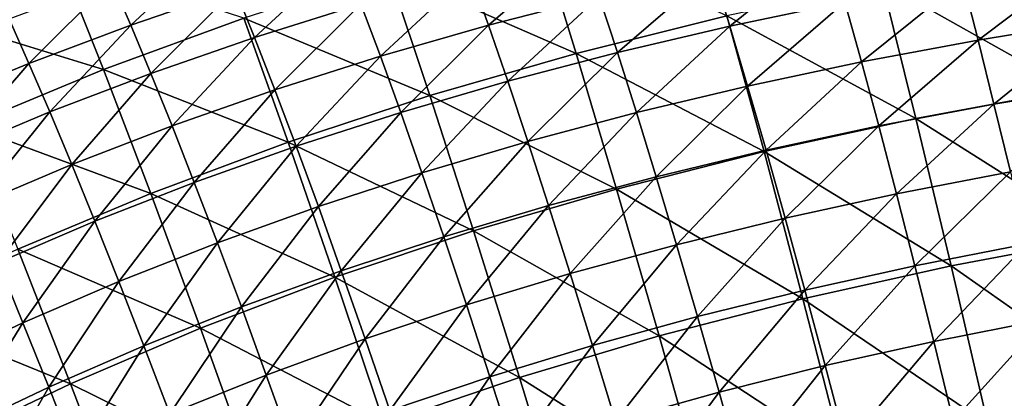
# Model space of a CAD drawing. Header units: millimetres. Extents: x -300 to 300, y -500 to 500.
# Tile 708 of 988: x -134 to -76, y 430 to 453. Entities that reach past the tile are written whole.
import ezdxf

# ---------------------------------------------------------------- set-up
doc = ezdxf.new("R2010")
doc.units = ezdxf.units.MM
doc.header["$LTSCALE"] = 81.481481
doc.layers.add('20', color=7, linetype='CONTINUOUS')
doc.layers.add('22', color=7, linetype='CONTINUOUS')

msp = doc.modelspace()

# ---------------------------------------------------------------- linework, layer by layer
at = {"layer": '20', "color": 7, "linetype": 'CONTINUOUS'}
for points in [[(-112.232, 455.505, 43.526), (-101.187, 450.675, 47.151), (-103.449, 457.991, 43.638), (-112.232, 455.505, 43.526)], [(-101.187, 450.675, 47.151), (-92.316, 452.893, 47.26), (-103.449, 457.991, 43.638), (-101.187, 450.675, 47.151)], [(-83.177, 454.855, 47.359), (-72.002, 448.548, 50.718), (-73.765, 456.566, 47.448), (-83.177, 454.855, 47.359)], [(-139.726, 453.019, 39.399), (-128.991, 449.721, 43.279), (-131.6, 456.335, 39.526), (-139.726, 453.019, 39.399)], [(-128.991, 449.721, 43.279), (-120.745, 452.75, 43.406), (-131.6, 456.335, 39.526), (-128.991, 449.721, 43.279)], [(-120.745, 452.75, 43.406), (-109.792, 448.195, 47.034), (-112.232, 455.505, 43.526), (-120.745, 452.75, 43.406)], [(-109.792, 448.195, 47.034), (-101.187, 450.675, 47.151), (-112.232, 455.505, 43.526), (-109.792, 448.195, 47.034)], [(-92.316, 452.893, 47.26), (-81.198, 446.842, 50.626), (-83.177, 454.855, 47.359), (-92.316, 452.893, 47.26)], [(-81.198, 446.842, 50.626), (-72.002, 448.548, 50.718), (-83.177, 454.855, 47.359), (-81.198, 446.842, 50.626)], [(-136.974, 446.411, 43.145), (-128.991, 449.721, 43.279), (-139.726, 453.019, 39.399), (-136.974, 446.411, 43.145)], [(-128.991, 449.721, 43.279), (-118.134, 445.45, 46.909), (-120.745, 452.75, 43.406), (-128.991, 449.721, 43.279)], [(-118.134, 445.45, 46.909), (-109.792, 448.195, 47.034), (-120.745, 452.75, 43.406), (-118.134, 445.45, 46.909)], [(-101.187, 450.675, 47.151), (-90.13, 444.888, 50.524), (-92.316, 452.893, 47.26), (-101.187, 450.675, 47.151)], [(-90.13, 444.888, 50.524), (-81.198, 446.842, 50.626), (-92.316, 452.893, 47.26), (-90.13, 444.888, 50.524)], [(-109.792, 448.195, 47.034), (-98.802, 442.681, 50.412), (-101.187, 450.675, 47.151), (-109.792, 448.195, 47.034)], [(-98.802, 442.681, 50.412), (-90.13, 444.888, 50.524), (-101.187, 450.675, 47.151), (-98.802, 442.681, 50.412)], [(-136.974, 446.411, 43.145), (-126.218, 442.432, 46.776), (-128.991, 449.721, 43.279), (-136.974, 446.411, 43.145)], [(-126.218, 442.432, 46.776), (-118.134, 445.45, 46.909), (-128.991, 449.721, 43.279), (-126.218, 442.432, 46.776)], [(-81.198, 446.842, 50.626), (-70.156, 439.854, 53.742), (-72.002, 448.548, 50.718), (-81.198, 446.842, 50.626)], [(-118.134, 445.45, 46.909), (-107.217, 440.215, 50.291), (-109.792, 448.195, 47.034), (-118.134, 445.45, 46.909)], [(-107.217, 440.215, 50.291), (-98.802, 442.681, 50.412), (-109.792, 448.195, 47.034), (-107.217, 440.215, 50.291)], [(-90.13, 444.888, 50.524), (-79.125, 438.159, 53.648), (-81.198, 446.842, 50.626), (-90.13, 444.888, 50.524)], [(-79.125, 438.159, 53.648), (-70.156, 439.854, 53.742), (-81.198, 446.842, 50.626), (-79.125, 438.159, 53.648)], [(-134.045, 439.137, 46.635), (-126.218, 442.432, 46.776), (-136.974, 446.411, 43.145), (-134.045, 439.137, 46.635)], [(-126.218, 442.432, 46.776), (-115.377, 437.485, 50.162), (-118.134, 445.45, 46.909), (-126.218, 442.432, 46.776)], [(-115.377, 437.485, 50.162), (-107.217, 440.215, 50.291), (-118.134, 445.45, 46.909), (-115.377, 437.485, 50.162)], [(-98.802, 442.681, 50.412), (-87.839, 436.218, 53.543), (-90.13, 444.888, 50.524), (-98.802, 442.681, 50.412)], [(-87.839, 436.218, 53.543), (-79.125, 438.159, 53.648), (-90.13, 444.888, 50.524), (-87.839, 436.218, 53.543)], [(-107.217, 440.215, 50.291), (-96.3, 434.027, 53.429), (-98.802, 442.681, 50.412), (-107.217, 440.215, 50.291)], [(-96.3, 434.027, 53.429), (-87.839, 436.218, 53.543), (-98.802, 442.681, 50.412), (-96.3, 434.027, 53.429)], [(-134.045, 439.137, 46.635), (-123.286, 434.487, 50.024), (-126.218, 442.432, 46.776), (-134.045, 439.137, 46.635)], [(-123.286, 434.487, 50.024), (-115.377, 437.485, 50.162), (-126.218, 442.432, 46.776), (-123.286, 434.487, 50.024)], [(-115.377, 437.485, 50.162), (-104.513, 431.58, 53.306), (-107.217, 440.215, 50.291), (-115.377, 437.485, 50.162)], [(-104.513, 431.58, 53.306), (-96.3, 434.027, 53.429), (-107.217, 440.215, 50.291), (-104.513, 431.58, 53.306)], [(-79.125, 438.159, 53.648), (-68.231, 430.503, 56.529), (-70.156, 439.854, 53.742), (-79.125, 438.159, 53.648)], [(-141.619, 435.56, 46.488), (-130.946, 431.215, 49.879), (-134.045, 439.137, 46.635), (-141.619, 435.56, 46.488)], [(-130.946, 431.215, 49.879), (-123.286, 434.487, 50.024), (-134.045, 439.137, 46.635), (-130.946, 431.215, 49.879)], [(-87.839, 436.218, 53.543), (-76.961, 428.823, 56.434), (-79.125, 438.159, 53.648), (-87.839, 436.218, 53.543)], [(-76.961, 428.823, 56.434), (-68.231, 430.503, 56.529), (-79.125, 438.159, 53.648), (-76.961, 428.823, 56.434)], [(-123.286, 434.487, 50.024), (-112.479, 428.874, 53.174), (-115.377, 437.485, 50.162), (-123.286, 434.487, 50.024)], [(-112.479, 428.874, 53.174), (-104.513, 431.58, 53.306), (-115.377, 437.485, 50.162), (-112.479, 428.874, 53.174)], [(-96.3, 434.027, 53.429), (-85.446, 426.901, 56.328), (-87.839, 436.218, 53.543), (-96.3, 434.027, 53.429)], [(-85.446, 426.901, 56.328), (-76.961, 428.823, 56.434), (-87.839, 436.218, 53.543), (-85.446, 426.901, 56.328)], [(-138.361, 427.665, 49.728), (-130.946, 431.215, 49.879), (-141.619, 435.56, 46.488), (-138.361, 427.665, 49.728)], [(-130.946, 431.215, 49.879), (-120.202, 425.903, 53.034), (-123.286, 434.487, 50.024), (-130.946, 431.215, 49.879)], [(-120.202, 425.903, 53.034), (-112.479, 428.874, 53.174), (-123.286, 434.487, 50.024), (-120.202, 425.903, 53.034)], [(-104.513, 431.58, 53.306), (-93.686, 424.732, 56.213), (-96.3, 434.027, 53.429), (-104.513, 431.58, 53.306)], [(-93.686, 424.732, 56.213), (-85.446, 426.901, 56.328), (-96.3, 434.027, 53.429), (-93.686, 424.732, 56.213)], [(-138.361, 427.665, 49.728), (-127.684, 422.662, 52.886), (-130.946, 431.215, 49.879), (-138.361, 427.665, 49.728)], [(-127.684, 422.662, 52.886), (-120.202, 425.903, 53.034), (-130.946, 431.215, 49.879), (-127.684, 422.662, 52.886)], [(-112.479, 428.874, 53.174), (-101.686, 422.312, 56.088), (-104.513, 431.58, 53.306), (-112.479, 428.874, 53.174)], [(-101.686, 422.312, 56.088), (-93.686, 424.732, 56.213), (-104.513, 431.58, 53.306), (-101.686, 422.312, 56.088)], [(-76.961, 428.823, 56.434), (-66.231, 420.514, 59.088), (-68.231, 430.503, 56.529), (-76.961, 428.823, 56.434)]]:
    msp.add_3dface(points, dxfattribs=at)
at = {"layer": '22', "color": 7, "linetype": 'CONTINUOUS'}
for points in [[(-128.524, 454.96, 23.353), (-122.335, 457.053, 23.473), (-127.392, 452.347, 25.203), (-128.524, 454.96, 23.353)], [(-127.392, 452.347, 25.203), (-122.335, 457.053, 23.473), (-121.246, 454.453, 25.319), (-127.392, 452.347, 25.203)], [(-107.433, 455.405, 27.357), (-100.858, 457.086, 27.46), (-106.344, 452.342, 29.14), (-107.433, 455.405, 27.357)], [(-106.344, 452.342, 29.14), (-100.858, 457.086, 27.46), (-99.827, 454.031, 29.24), (-106.344, 452.342, 29.14)], [(-93.151, 455.58, 29.336), (-86.314, 456.991, 29.427), (-92.142, 452.286, 31.079), (-93.151, 455.58, 29.336)], [(-92.142, 452.286, 31.079), (-86.314, 456.991, 29.427), (-85.372, 453.704, 31.167), (-92.142, 452.286, 31.079)], [(-121.246, 454.453, 25.319), (-114.941, 456.411, 25.433), (-120.103, 451.613, 27.14), (-121.246, 454.453, 25.319)], [(-120.103, 451.613, 27.14), (-114.941, 456.411, 25.433), (-113.847, 453.582, 27.25), (-120.103, 451.613, 27.14)], [(-78.442, 454.986, 31.25), (-71.35, 456.136, 31.327), (-77.537, 451.46, 32.949), (-78.442, 454.986, 31.25)], [(-77.537, 451.46, 32.949), (-71.35, 456.136, 31.327), (-70.522, 452.614, 33.024), (-77.537, 451.46, 32.949)], [(-113.847, 453.582, 27.25), (-107.433, 455.405, 27.357), (-112.703, 450.51, 29.036), (-113.847, 453.582, 27.25)], [(-112.703, 450.51, 29.036), (-107.433, 455.405, 27.357), (-106.344, 452.342, 29.14), (-112.703, 450.51, 29.036)], [(-99.827, 454.031, 29.24), (-93.151, 455.58, 29.336), (-98.754, 450.731, 30.985), (-99.827, 454.031, 29.24)], [(-98.754, 450.731, 30.985), (-93.151, 455.58, 29.336), (-92.142, 452.286, 31.079), (-98.754, 450.731, 30.985)], [(-134.553, 452.716, 23.232), (-128.524, 454.96, 23.353), (-133.38, 450.091, 25.085), (-134.553, 452.716, 23.232)], [(-133.38, 450.091, 25.085), (-128.524, 454.96, 23.353), (-127.392, 452.347, 25.203), (-133.38, 450.091, 25.085)], [(-85.372, 453.704, 31.167), (-78.442, 454.986, 31.25), (-84.394, 450.173, 32.867), (-85.372, 453.704, 31.167)], [(-84.394, 450.173, 32.867), (-78.442, 454.986, 31.25), (-77.537, 451.46, 32.949), (-84.394, 450.173, 32.867)], [(-127.392, 452.347, 25.203), (-121.246, 454.453, 25.319), (-126.203, 449.496, 27.027), (-127.392, 452.347, 25.203)], [(-126.203, 449.496, 27.027), (-121.246, 454.453, 25.319), (-120.103, 451.613, 27.14), (-126.203, 449.496, 27.027)], [(-106.344, 452.342, 29.14), (-99.827, 454.031, 29.24), (-105.209, 449.035, 30.887), (-106.344, 452.342, 29.14)], [(-105.209, 449.035, 30.887), (-99.827, 454.031, 29.24), (-98.754, 450.731, 30.985), (-105.209, 449.035, 30.887)], [(-92.142, 452.286, 31.079), (-85.372, 453.704, 31.167), (-91.094, 448.75, 32.78), (-92.142, 452.286, 31.079)], [(-91.094, 448.75, 32.78), (-85.372, 453.704, 31.167), (-84.394, 450.173, 32.867), (-91.094, 448.75, 32.78)], [(-120.103, 451.613, 27.14), (-113.847, 453.582, 27.25), (-118.907, 448.532, 28.928), (-120.103, 451.613, 27.14)], [(-118.907, 448.532, 28.928), (-113.847, 453.582, 27.25), (-112.703, 450.51, 29.036), (-118.907, 448.532, 28.928)], [(-139.213, 447.68, 24.966), (-134.553, 452.716, 23.232), (-133.38, 450.091, 25.085), (-139.213, 447.68, 24.966)], [(-77.537, 451.46, 32.949), (-70.522, 452.614, 33.024), (-76.602, 447.693, 34.604), (-77.537, 451.46, 32.949)], [(-76.602, 447.693, 34.604), (-70.522, 452.614, 33.024), (-69.666, 448.85, 34.678), (-76.602, 447.693, 34.604)], [(-133.38, 450.091, 25.085), (-127.392, 452.347, 25.203), (-132.147, 447.228, 26.911), (-133.38, 450.091, 25.085)], [(-132.147, 447.228, 26.911), (-127.392, 452.347, 25.203), (-126.203, 449.496, 27.027), (-132.147, 447.228, 26.911)], [(-112.703, 450.51, 29.036), (-106.344, 452.342, 29.14), (-111.51, 447.196, 30.784), (-112.703, 450.51, 29.036)], [(-111.51, 447.196, 30.784), (-106.344, 452.342, 29.14), (-105.209, 449.035, 30.887), (-111.51, 447.196, 30.784)], [(-98.754, 450.731, 30.985), (-92.142, 452.286, 31.079), (-97.638, 447.19, 32.688), (-98.754, 450.731, 30.985)], [(-97.638, 447.19, 32.688), (-92.142, 452.286, 31.079), (-91.094, 448.75, 32.78), (-97.638, 447.19, 32.688)], [(-126.203, 449.496, 27.027), (-120.103, 451.613, 27.14), (-124.956, 446.406, 28.817), (-126.203, 449.496, 27.027)], [(-124.956, 446.406, 28.817), (-120.103, 451.613, 27.14), (-118.907, 448.532, 28.928), (-124.956, 446.406, 28.817)], [(-84.394, 450.173, 32.867), (-77.537, 451.46, 32.949), (-83.382, 446.402, 34.524), (-84.394, 450.173, 32.867)], [(-83.382, 446.402, 34.524), (-77.537, 451.46, 32.949), (-76.602, 447.693, 34.604), (-83.382, 446.402, 34.524)], [(-105.209, 449.035, 30.887), (-98.754, 450.731, 30.985), (-104.029, 445.489, 32.592), (-105.209, 449.035, 30.887)], [(-104.029, 445.489, 32.592), (-98.754, 450.731, 30.985), (-97.638, 447.19, 32.688), (-104.029, 445.489, 32.592)], [(-118.907, 448.532, 28.928), (-112.703, 450.51, 29.036), (-117.657, 445.212, 30.678), (-118.907, 448.532, 28.928)], [(-117.657, 445.212, 30.678), (-112.703, 450.51, 29.036), (-111.51, 447.196, 30.784), (-117.657, 445.212, 30.678)], [(-91.094, 448.75, 32.78), (-84.394, 450.173, 32.867), (-90.008, 444.976, 34.439), (-91.094, 448.75, 32.78)], [(-90.008, 444.976, 34.439), (-84.394, 450.173, 32.867), (-83.382, 446.402, 34.524), (-90.008, 444.976, 34.439)], [(-139.213, 447.68, 24.966), (-133.38, 450.091, 25.085), (-137.939, 444.807, 26.795), (-139.213, 447.68, 24.966)], [(-137.939, 444.807, 26.795), (-133.38, 450.091, 25.085), (-132.147, 447.228, 26.911), (-137.939, 444.807, 26.795)], [(-132.147, 447.228, 26.911), (-126.203, 449.496, 27.027), (-130.853, 444.13, 28.704), (-132.147, 447.228, 26.911)], [(-130.853, 444.13, 28.704), (-126.203, 449.496, 27.027), (-124.956, 446.406, 28.817), (-130.853, 444.13, 28.704)], [(-111.51, 447.196, 30.784), (-105.209, 449.035, 30.887), (-110.268, 443.645, 32.491), (-111.51, 447.196, 30.784)], [(-110.268, 443.645, 32.491), (-105.209, 449.035, 30.887), (-104.029, 445.489, 32.592), (-110.268, 443.645, 32.491)], [(-124.956, 446.406, 28.817), (-118.907, 448.532, 28.928), (-123.653, 443.08, 30.569), (-124.956, 446.406, 28.817)], [(-123.653, 443.08, 30.569), (-118.907, 448.532, 28.928), (-117.657, 445.212, 30.678), (-123.653, 443.08, 30.569)], [(-97.638, 447.19, 32.688), (-91.094, 448.75, 32.78), (-96.482, 443.413, 34.348), (-97.638, 447.19, 32.688)], [(-96.482, 443.413, 34.348), (-91.094, 448.75, 32.78), (-90.008, 444.976, 34.439), (-96.482, 443.413, 34.348)], [(-76.602, 447.693, 34.604), (-69.666, 448.85, 34.678), (-75.636, 443.69, 36.214), (-76.602, 447.693, 34.604)], [(-83.382, 446.402, 34.524), (-76.602, 447.693, 34.604), (-82.337, 442.398, 36.135), (-83.382, 446.402, 34.524)], [(-82.337, 442.398, 36.135), (-76.602, 447.693, 34.604), (-75.636, 443.69, 36.214), (-82.337, 442.398, 36.135)], [(-137.939, 444.807, 26.795), (-132.147, 447.228, 26.911), (-136.6, 441.7, 28.589), (-137.939, 444.807, 26.795)], [(-136.6, 441.7, 28.589), (-132.147, 447.228, 26.911), (-130.853, 444.13, 28.704), (-136.6, 441.7, 28.589)], [(-117.657, 445.212, 30.678), (-111.51, 447.196, 30.784), (-116.355, 441.657, 32.386), (-117.657, 445.212, 30.678)], [(-116.355, 441.657, 32.386), (-111.51, 447.196, 30.784), (-110.268, 443.645, 32.491), (-116.355, 441.657, 32.386)], [(-104.029, 445.489, 32.592), (-97.638, 447.19, 32.688), (-102.805, 441.709, 34.252), (-104.029, 445.489, 32.592)], [(-102.805, 441.709, 34.252), (-97.638, 447.19, 32.688), (-96.482, 443.413, 34.348), (-102.805, 441.709, 34.252)], [(-130.853, 444.13, 28.704), (-124.956, 446.406, 28.817), (-129.499, 440.797, 30.457), (-130.853, 444.13, 28.704)], [(-129.499, 440.797, 30.457), (-124.956, 446.406, 28.817), (-123.653, 443.08, 30.569), (-129.499, 440.797, 30.457)], [(-90.008, 444.976, 34.439), (-83.382, 446.402, 34.524), (-88.886, 440.97, 36.05), (-90.008, 444.976, 34.439)], [(-88.886, 440.97, 36.05), (-83.382, 446.402, 34.524), (-82.337, 442.398, 36.135), (-88.886, 440.97, 36.05)], [(-123.653, 443.08, 30.569), (-117.657, 445.212, 30.678), (-122.295, 439.521, 32.278), (-123.653, 443.08, 30.569)], [(-122.295, 439.521, 32.278), (-117.657, 445.212, 30.678), (-116.355, 441.657, 32.386), (-122.295, 439.521, 32.278)], [(-110.268, 443.645, 32.491), (-104.029, 445.489, 32.592), (-108.978, 439.864, 34.153), (-110.268, 443.645, 32.491)], [(-108.978, 439.864, 34.153), (-104.029, 445.489, 32.592), (-102.805, 441.709, 34.252), (-108.978, 439.864, 34.153)], [(-96.482, 443.413, 34.348), (-90.008, 444.976, 34.439), (-95.286, 439.405, 35.961), (-96.482, 443.413, 34.348)], [(-95.286, 439.405, 35.961), (-90.008, 444.976, 34.439), (-88.886, 440.97, 36.05), (-95.286, 439.405, 35.961)], [(-136.6, 441.7, 28.589), (-130.853, 444.13, 28.704), (-135.198, 438.362, 30.343), (-136.6, 441.7, 28.589)], [(-135.198, 438.362, 30.343), (-130.853, 444.13, 28.704), (-129.499, 440.797, 30.457), (-135.198, 438.362, 30.343)], [(-116.355, 441.657, 32.386), (-110.268, 443.645, 32.491), (-115.003, 437.873, 34.049), (-116.355, 441.657, 32.386)], [(-115.003, 437.873, 34.049), (-110.268, 443.645, 32.491), (-108.978, 439.864, 34.153), (-115.003, 437.873, 34.049)], [(-102.805, 441.709, 34.252), (-96.482, 443.413, 34.348), (-101.537, 437.701, 35.866), (-102.805, 441.709, 34.252)], [(-101.537, 437.701, 35.866), (-96.482, 443.413, 34.348), (-95.286, 439.405, 35.961), (-101.537, 437.701, 35.866)], [(-82.337, 442.398, 36.135), (-75.636, 443.69, 36.214), (-81.258, 438.164, 37.697), (-82.337, 442.398, 36.135)], [(-81.258, 438.164, 37.697), (-75.636, 443.69, 36.214), (-74.64, 439.456, 37.775), (-81.258, 438.164, 37.697)], [(-129.499, 440.797, 30.457), (-123.653, 443.08, 30.569), (-128.086, 437.235, 32.167), (-129.499, 440.797, 30.457)], [(-128.086, 437.235, 32.167), (-123.653, 443.08, 30.569), (-122.295, 439.521, 32.278), (-128.086, 437.235, 32.167)], [(-88.886, 440.97, 36.05), (-82.337, 442.398, 36.135), (-87.728, 436.736, 37.613), (-88.886, 440.97, 36.05)], [(-87.728, 436.736, 37.613), (-82.337, 442.398, 36.135), (-81.258, 438.164, 37.697), (-87.728, 436.736, 37.613)], [(-122.295, 439.521, 32.278), (-116.355, 441.657, 32.386), (-120.882, 435.736, 33.942), (-122.295, 439.521, 32.278)], [(-120.882, 435.736, 33.942), (-116.355, 441.657, 32.386), (-115.003, 437.873, 34.049), (-120.882, 435.736, 33.942)], [(-108.978, 439.864, 34.153), (-102.805, 441.709, 34.252), (-107.642, 435.855, 35.767), (-108.978, 439.864, 34.153)], [(-107.642, 435.855, 35.767), (-102.805, 441.709, 34.252), (-101.537, 437.701, 35.866), (-107.642, 435.855, 35.767)], [(-95.286, 439.405, 35.961), (-88.886, 440.97, 36.05), (-94.05, 435.172, 37.524), (-95.286, 439.405, 35.961)], [(-94.05, 435.172, 37.524), (-88.886, 440.97, 36.05), (-87.728, 436.736, 37.613), (-94.05, 435.172, 37.524)], [(-135.198, 438.362, 30.343), (-129.499, 440.797, 30.457), (-133.733, 434.797, 32.054), (-135.198, 438.362, 30.343)], [(-133.733, 434.797, 32.054), (-129.499, 440.797, 30.457), (-128.086, 437.235, 32.167), (-133.733, 434.797, 32.054)], [(-115.003, 437.873, 34.049), (-108.978, 439.864, 34.153), (-113.601, 433.865, 35.664), (-115.003, 437.873, 34.049)], [(-113.601, 433.865, 35.664), (-108.978, 439.864, 34.153), (-107.642, 435.855, 35.767), (-113.601, 433.865, 35.664)], [(-128.086, 437.235, 32.167), (-122.295, 439.521, 32.278), (-126.616, 433.449, 33.831), (-128.086, 437.235, 32.167)], [(-126.616, 433.449, 33.831), (-122.295, 439.521, 32.278), (-120.882, 435.736, 33.942), (-126.616, 433.449, 33.831)], [(-101.537, 437.701, 35.866), (-95.286, 439.405, 35.961), (-100.227, 433.468, 37.43), (-101.537, 437.701, 35.866)], [(-100.227, 433.468, 37.43), (-95.286, 439.405, 35.961), (-94.05, 435.172, 37.524), (-100.227, 433.468, 37.43)], [(-81.258, 438.164, 37.697), (-74.64, 439.456, 37.775), (-80.148, 433.705, 39.206), (-81.258, 438.164, 37.697)], [(-80.148, 433.705, 39.206), (-74.64, 439.456, 37.775), (-73.616, 434.996, 39.284), (-80.148, 433.705, 39.206)], [(-139.235, 432.205, 31.938), (-135.198, 438.362, 30.343), (-133.733, 434.797, 32.054), (-139.235, 432.205, 31.938)], [(-87.728, 436.736, 37.613), (-81.258, 438.164, 37.697), (-86.535, 432.279, 39.123), (-87.728, 436.736, 37.613)], [(-86.535, 432.279, 39.123), (-81.258, 438.164, 37.697), (-80.148, 433.705, 39.206), (-86.535, 432.279, 39.123)], [(-120.882, 435.736, 33.942), (-115.003, 437.873, 34.049), (-119.416, 431.728, 35.557), (-120.882, 435.736, 33.942)], [(-119.416, 431.728, 35.557), (-115.003, 437.873, 34.049), (-113.601, 433.865, 35.664), (-119.416, 431.728, 35.557)], [(-107.642, 435.855, 35.767), (-101.537, 437.701, 35.866), (-106.26, 431.624, 37.332), (-107.642, 435.855, 35.767)], [(-106.26, 431.624, 37.332), (-101.537, 437.701, 35.866), (-100.227, 433.468, 37.43), (-106.26, 431.624, 37.332)], [(-133.733, 434.797, 32.054), (-128.086, 437.235, 32.167), (-132.207, 431.011, 33.718), (-133.733, 434.797, 32.054)], [(-132.207, 431.011, 33.718), (-128.086, 437.235, 32.167), (-126.616, 433.449, 33.831), (-132.207, 431.011, 33.718)], [(-94.05, 435.172, 37.524), (-87.728, 436.736, 37.613), (-92.777, 430.717, 39.035), (-94.05, 435.172, 37.524)], [(-92.777, 430.717, 39.035), (-87.728, 436.736, 37.613), (-86.535, 432.279, 39.123), (-92.777, 430.717, 39.035)], [(-126.616, 433.449, 33.831), (-120.882, 435.736, 33.942), (-125.09, 429.443, 35.447), (-126.616, 433.449, 33.831)], [(-125.09, 429.443, 35.447), (-120.882, 435.736, 33.942), (-119.416, 431.728, 35.557), (-125.09, 429.443, 35.447)], [(-113.601, 433.865, 35.664), (-107.642, 435.855, 35.767), (-112.151, 429.636, 37.229), (-113.601, 433.865, 35.664)], [(-112.151, 429.636, 37.229), (-107.642, 435.855, 35.767), (-106.26, 431.624, 37.332), (-112.151, 429.636, 37.229)], [(-100.227, 433.468, 37.43), (-94.05, 435.172, 37.524), (-98.877, 429.016, 38.942), (-100.227, 433.468, 37.43)], [(-98.877, 429.016, 38.942), (-94.05, 435.172, 37.524), (-92.777, 430.717, 39.035), (-98.877, 429.016, 38.942)], [(-139.235, 432.205, 31.938), (-133.733, 434.797, 32.054), (-137.657, 428.419, 33.603), (-139.235, 432.205, 31.938)], [(-137.657, 428.419, 33.603), (-133.733, 434.797, 32.054), (-132.207, 431.011, 33.718), (-137.657, 428.419, 33.603)], [(-80.148, 433.705, 39.206), (-73.616, 434.996, 39.284), (-79.007, 429.026, 40.662), (-80.148, 433.705, 39.206)], [(-79.007, 429.026, 40.662), (-73.616, 434.996, 39.284), (-72.563, 430.315, 40.739), (-79.007, 429.026, 40.662)], [(-132.207, 431.011, 33.718), (-126.616, 433.449, 33.831), (-130.622, 427.008, 35.334), (-132.207, 431.011, 33.718)], [(-130.622, 427.008, 35.334), (-126.616, 433.449, 33.831), (-125.09, 429.443, 35.447), (-130.622, 427.008, 35.334)], [(-119.416, 431.728, 35.557), (-113.601, 433.865, 35.664), (-117.9, 427.503, 37.123), (-119.416, 431.728, 35.557)], [(-117.9, 427.503, 37.123), (-113.601, 433.865, 35.664), (-112.151, 429.636, 37.229), (-117.9, 427.503, 37.123)], [(-106.26, 431.624, 37.332), (-100.227, 433.468, 37.43), (-104.835, 427.176, 38.844), (-106.26, 431.624, 37.332)], [(-104.835, 427.176, 38.844), (-100.227, 433.468, 37.43), (-98.877, 429.016, 38.942), (-104.835, 427.176, 38.844)], [(-86.535, 432.279, 39.123), (-80.148, 433.705, 39.206), (-85.307, 427.604, 40.579), (-86.535, 432.279, 39.123)], [(-85.307, 427.604, 40.579), (-80.148, 433.705, 39.206), (-79.007, 429.026, 40.662), (-85.307, 427.604, 40.579)], [(-92.777, 430.717, 39.035), (-86.535, 432.279, 39.123), (-91.467, 426.046, 40.491), (-92.777, 430.717, 39.035)], [(-91.467, 426.046, 40.491), (-86.535, 432.279, 39.123), (-85.307, 427.604, 40.579), (-91.467, 426.046, 40.491)], [(-125.09, 429.443, 35.447), (-119.416, 431.728, 35.557), (-123.509, 425.222, 37.013), (-125.09, 429.443, 35.447)], [(-123.509, 425.222, 37.013), (-119.416, 431.728, 35.557), (-117.9, 427.503, 37.123), (-123.509, 425.222, 37.013)], [(-112.151, 429.636, 37.229), (-106.26, 431.624, 37.332), (-110.653, 425.192, 38.742), (-112.151, 429.636, 37.229)], [(-110.653, 425.192, 38.742), (-106.26, 431.624, 37.332), (-104.835, 427.176, 38.844), (-110.653, 425.192, 38.742)], [(-137.657, 428.419, 33.603), (-132.207, 431.011, 33.718), (-136.016, 424.419, 35.219), (-137.657, 428.419, 33.603)], [(-136.016, 424.419, 35.219), (-132.207, 431.011, 33.718), (-130.622, 427.008, 35.334), (-136.016, 424.419, 35.219)], [(-98.877, 429.016, 38.942), (-92.777, 430.717, 39.035), (-97.486, 424.35, 40.399), (-98.877, 429.016, 38.942)], [(-97.486, 424.35, 40.399), (-92.777, 430.717, 39.035), (-91.467, 426.046, 40.491), (-97.486, 424.35, 40.399)]]:
    msp.add_3dface(points, dxfattribs=at)

doc.saveas('drawing.dxf')
